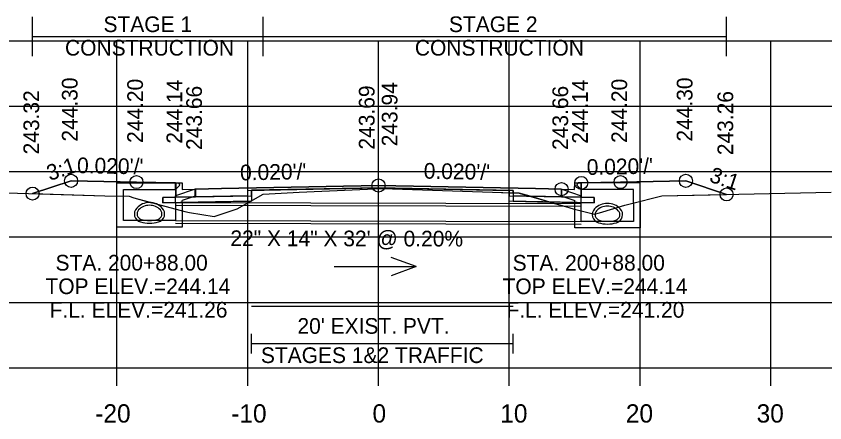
# Model space of a CAD drawing. Extents: x 1369627 to 1374022, y 380035 to 398173.
# Drawn here: x 1372070.8 to 1372132.7, y 380311.9 to 380343 of the extents above; entities that cross this region are included whole.
import ezdxf

# ---------------------------------------------------------------- set-up
doc = ezdxf.new("R2010")
doc.units = 0
for name, color, linetype in [('Default', 7, 'Continuous'), ('R_Alt Surface', 7, 'Continuous'), ('R_Axis', 7, 'Continuous'), ('R_Axis Annot', 7, 'Continuous'), ('R_Drive', 7, 'Continuous'), ('R_Exist Surface', 7, 'Continuous'), ('R_Fin Surface', 7, 'Continuous'), ('R_Grid', 7, 'Continuous'), ('R_MOT', 7, 'Continuous'), ('R_No Plot', 7, 'Continuous'), ('R_Water', 7, 'Continuous'), ('R_Water Annot', 7, 'Continuous'), ('R_Xsect Elev', 7, 'Continuous'), ('R_Xsect Slope', 7, 'Continuous'), ('T_Vehicle Path Rt', 7, 'Continuous')]:
    doc.layers.add(name, color=color, linetype=linetype)

msp = doc.modelspace()

# ---------------------------------------------------------------- linework, layer by layer
at = {"layer": 'Default'}
for p, q in [((1372088.83, 380317.185), (1372088.83, 380318.685)), ((1372108.83, 380317.185), (1372108.83, 380318.685)), ((1372088.83, 380317.935), (1372108.83, 380317.935))]:
    msp.add_line(p, q, dxfattribs=at)
for points in [[(1372083.02, 380330.236), (1372083.52, 380330.236), (1372083.53, 380329.736), (1372084.53, 380329.756), (1372084.53, 380329.169), (1372083.03, 380329.139)], [(1372113.53, 380329.736), (1372113.54, 380330.236), (1372114.04, 380330.236), (1372114.03, 380329.139), (1372112.53, 380329.169), (1372112.53, 380329.756)]]:
    msp.add_lwpolyline(points, close=True, dxfattribs=at)
at = {"layer": 'R_Alt Surface'}
msp.add_lwpolyline([(1372083.03, 380330.237), (1372083.03, 380329.139), (1372084.53, 380329.169), (1372088.83, 380329.255), (1372088.83, 380329.672), (1372098.53, 380329.866), (1372108.83, 380329.66), (1372108.83, 380329.243), (1372112.53, 380329.169), (1372114.03, 380329.139), (1372114.031, 380330.237)], dxfattribs=at)
for points in [[(1372082.03, 380329.119), (1372083.03, 380329.139), (1372084.53, 380329.169), (1372088.83, 380329.255), (1372088.83, 380328.838), (1372082.03, 380328.702)], [(1372115.03, 380329.119), (1372114.03, 380329.139), (1372112.53, 380329.169), (1372108.83, 380329.243), (1372108.83, 380328.826), (1372115.03, 380328.702)]]:
    msp.add_lwpolyline(points, close=True, dxfattribs=at)
at = {"layer": 'R_Axis'}
for p, q in [((1371948.53, 380316.097), (1372248.53, 380316.097)), ((1372078.53, 380314.697), (1372078.53, 380316.097)), ((1372088.53, 380314.697), (1372088.53, 380316.097)), ((1372098.53, 380314.697), (1372098.53, 380316.097)), ((1372108.53, 380314.697), (1372108.53, 380316.097)), ((1372118.53, 380314.697), (1372118.53, 380316.097)), ((1372128.53, 380314.697), (1372128.53, 380316.097))]:
    msp.add_line(p, q, dxfattribs=at)
at = {"layer": 'R_Drive'}
for centre, radius, start, end in [((1372081.02, 380327.378), 1.354, 43.64848, 136.35152), ((1372081.02, 380327.378), 1.146, 43.64848, 136.35152), ((1372080.507, 380327.867), 0.646, 136.35152, 253.95293), ((1372080.507, 380327.867), 0.438, 136.35152, 253.95293), ((1372081.532, 380327.867), 0.438, 286.04707, 43.64848), ((1372081.532, 380327.867), 0.646, 286.04707, 43.64848), ((1372081.02, 380329.648), 2.5, 253.95293, 286.04707), ((1372081.02, 380329.648), 2.292, 253.95293, 286.04707)]:
    msp.add_arc(centre, radius, start, end, dxfattribs=at)
at = {"layer": 'R_Exist Surface'}
msp.add_lwpolyline([(1372066.72, 380329.567), (1372077.594, 380329.259), (1372079.469, 380329.209), (1372079.831, 380329.082), (1372083.728, 380328.047), (1372084.073, 380327.973), (1372085.966, 380327.664), (1372087.719, 380328.242), (1372087.72, 380328.242), (1372087.72, 380328.242), (1372089.72, 380329.369), (1372092.461, 380329.518), (1372098.83, 380329.799), (1372107.261, 380329.519), (1372109.279, 380329.463), (1372112.834, 380328.421), (1372113.154, 380328.32), (1372113.415, 380328.256), (1372115.058, 380327.842), (1372115.442, 380327.94), (1372117.381, 380328.537), (1372117.787, 380328.624), (1372120.189, 380329.257), (1372133.142, 380329.52)], dxfattribs=at)
at = {"layer": 'R_Fin Surface'}
msp.add_lwpolyline([(1372072.078, 380329.415), (1372075.02, 380330.396), (1372080.02, 380330.296), (1372083.02, 380330.236), (1372083.52, 380330.236), (1372083.53, 380329.736), (1372084.53, 380329.756), (1372086.53, 380329.796), (1372098.53, 380330.036), (1372110.53, 380329.796), (1372112.53, 380329.756), (1372113.53, 380329.736), (1372113.54, 380330.236), (1372114.04, 380330.236), (1372117.04, 380330.296), (1372122.04, 380330.396), (1372125.153, 380329.358)], dxfattribs=at)
at = {"layer": 'R_Grid'}
for p, q in [((1371948.53, 380341.097), (1372248.53, 380341.097)), ((1372078.53, 380316.097), (1372078.53, 380341.097)), ((1372088.53, 380316.097), (1372088.53, 380341.097)), ((1372098.53, 380316.097), (1372098.53, 380341.097)), ((1372108.53, 380316.097), (1372108.53, 380341.097)), ((1372118.53, 380316.097), (1372118.53, 380341.097)), ((1372128.53, 380316.097), (1372128.53, 380341.097)), ((1371948.53, 380336.097), (1372248.53, 380336.097)), ((1371948.53, 380331.097), (1372248.53, 380331.097)), ((1371948.53, 380326.097), (1372248.53, 380326.097)), ((1371948.53, 380321.097), (1372248.53, 380321.097)), ((1371948.53, 380316.097), (1372248.53, 380316.097))]:
    msp.add_line(p, q, dxfattribs=at)
at = {"layer": 'R_MOT'}
for p, q in [((1372072.078, 380339.938), (1372072.078, 380342.938)), ((1372089.72, 380339.938), (1372089.72, 380342.938)), ((1372125.153, 380339.938), (1372125.153, 380342.938)), ((1372072.078, 380341.438), (1372125.153, 380341.438))]:
    msp.add_line(p, q, dxfattribs=at)
at = {"layer": 'R_No Plot'}
for p, q in [((1372083.02, 380328.732), (1372114.04, 380328.67)), ((1372083.02, 380327.148), (1372114.04, 380327.086))]:
    msp.add_line(p, q, dxfattribs=at)
for points in [[(1372083.02, 380330.236), (1372083.03, 380329.139), (1372084.53, 380329.169), (1372088.53, 380329.249), (1372088.53, 380329.666), (1372098.53, 380329.866), (1372108.53, 380329.666), (1372108.53, 380329.249), (1372112.53, 380329.169), (1372114.03, 380329.139), (1372114.04, 380330.236)], [(1372088.83, 380320.799), (1372108.83, 380320.799)]]:
    msp.add_lwpolyline(points, dxfattribs=at)
for points in [[(1372098.53, 380330.036), (1372086.53, 380329.796), (1372084.53, 380329.756), (1372084.53, 380329.169), (1372088.53, 380329.249), (1372088.53, 380329.666), (1372098.53, 380329.866), (1372108.53, 380329.666), (1372108.53, 380329.249), (1372112.53, 380329.169), (1372112.53, 380329.756), (1372110.53, 380329.796)], [(1372088.53, 380329.249), (1372084.53, 380329.169), (1372083.03, 380329.139), (1372082.03, 380329.119), (1372082.03, 380328.702), (1372088.53, 380328.832)], [(1372108.53, 380329.249), (1372112.53, 380329.169), (1372114.03, 380329.139), (1372115.03, 380329.119), (1372115.03, 380328.702), (1372108.53, 380328.832)]]:
    msp.add_lwpolyline(points, close=True, dxfattribs=at)
for centre in [(1372075.02, 380330.396), (1372080.02, 380330.296), (1372098.53, 380330.036), (1372114.04, 380330.236), (1372117.04, 380330.296), (1372122.04, 380330.396), (1372072.078, 380329.415), (1372112.53, 380329.756), (1372125.153, 380329.358)]:
    msp.add_circle(centre, 0.5, dxfattribs=at)
at = {"layer": 'R_Water'}
for p, q in [((1372078.52, 380330.237), (1372083.27, 380330.237)), ((1372078.52, 380328.737), (1372078.52, 380330.237)), ((1372079.02, 380328.737), (1372079.02, 380329.737)), ((1372079.02, 380329.737), (1372083.02, 380329.737)), ((1372083.352, 380330.072), (1372083.02, 380329.737)), ((1372084.52, 380329.757), (1372083.02, 380329.237)), ((1372083.352, 380330.072), (1372083.27, 380330.237)), ((1372112.54, 380329.757), (1372114.04, 380329.237)), ((1372113.707, 380330.072), (1372113.79, 380330.237)), ((1372113.707, 380330.072), (1372114.04, 380329.737)), ((1372118.54, 380330.237), (1372113.79, 380330.237)), ((1372118.04, 380329.737), (1372114.04, 380329.737)), ((1372118.04, 380328.737), (1372118.04, 380329.737)), ((1372118.54, 380328.737), (1372118.54, 380330.237)), ((1372083.02, 380328.737), (1372083.02, 380329.237)), ((1372084.52, 380329.228), (1372083.52, 380328.881)), ((1372112.54, 380329.228), (1372113.54, 380328.881)), ((1372114.04, 380328.737), (1372114.04, 380329.237)), ((1372083.02, 380328.523), (1372114.04, 380328.461)), ((1372083.52, 380328.737), (1372083.52, 380328.881)), ((1372113.54, 380328.737), (1372113.54, 380328.881)), ((1372083.02, 380327.357), (1372114.04, 380327.295))]:
    msp.add_line(p, q, dxfattribs=at)
for points in [[(1372084.52, 380329.228), (1372084.52, 380329.757)], [(1372112.54, 380329.228), (1372112.54, 380329.757)], [(1372083.52, 380328.737), (1372083.52, 380326.857), (1372081.02, 380326.857), (1372078.52, 380326.857), (1372078.52, 380328.737)], [(1372083.02, 380328.737), (1372083.02, 380327.357), (1372081.02, 380327.357), (1372079.02, 380327.357), (1372079.02, 380328.737)], [(1372118.54, 380328.737), (1372118.54, 380326.795), (1372116.04, 380326.795), (1372113.54, 380326.795), (1372113.54, 380328.737)], [(1372118.04, 380328.737), (1372118.04, 380327.295), (1372116.04, 380327.295), (1372114.04, 380327.295), (1372114.04, 380328.737)]]:
    msp.add_lwpolyline(points, dxfattribs=at)
for centre, radius, start, end in [((1372116.04, 380327.318), 1.354, 43.64848, 136.35152), ((1372116.04, 380327.318), 1.354, 43.64848, 136.35152), ((1372116.04, 380327.318), 1.146, 43.64848, 136.35152), ((1372116.04, 380327.318), 1.146, 43.64848, 136.35152), ((1372115.527, 380327.807), 0.646, 136.35152, 253.95293), ((1372115.527, 380327.807), 0.646, 136.35152, 253.95293), ((1372115.527, 380327.807), 0.438, 136.35152, 253.95293), ((1372115.527, 380327.807), 0.438, 136.35152, 253.95293), ((1372116.552, 380327.807), 0.438, 286.04707, 43.64848), ((1372116.552, 380327.807), 0.438, 286.04707, 43.64848), ((1372116.552, 380327.807), 0.646, 286.04707, 43.64848), ((1372116.552, 380327.807), 0.646, 286.04707, 43.64848), ((1372116.04, 380329.588), 2.292, 253.95293, 286.04707), ((1372116.04, 380329.588), 2.292, 253.95293, 286.04707), ((1372116.04, 380329.588), 2.5, 253.95293, 286.04707), ((1372116.04, 380329.588), 2.5, 253.95293, 286.04707)]:
    msp.add_arc(centre, radius, start, end, dxfattribs=at)
at = {"layer": 'R_Water Annot'}
for p, q in [((1372101.414, 380323.834), (1372099.49, 380324.534)), ((1372095.129, 380323.834), (1372101.414, 380323.834)), ((1372101.414, 380323.834), (1372099.49, 380323.134))]:
    msp.add_line(p, q, dxfattribs=at)
at = {"layer": 'R_Xsect Elev'}
msp.add_line((1372098.53, 380329.785), (1372098.53, 380339.785), dxfattribs=at)
at = {"layer": 'T_Vehicle Path Rt'}
for p, q in [((1372083.03, 380329.139), (1372083.02, 380330.236)), ((1372114.04, 380330.236), (1372114.03, 380329.139)), ((1372088.83, 380329.255), (1372088.83, 380328.868)), ((1372108.83, 380329.476), (1372108.83, 380329.66)), ((1372108.83, 380329.476), (1372108.83, 380329.243)), ((1372108.83, 380329.243), (1372110.118, 380329.217)), ((1372110.118, 380329.217), (1372108.83, 380329.243)), ((1372111.643, 380328.77), (1372110.118, 380329.217)), ((1372088.83, 380328.868), (1372088.776, 380328.837)), ((1372088.776, 380328.837), (1372088.83, 380328.838)), ((1372088.83, 380328.838), (1372088.83, 380328.868)), ((1372111.644, 380328.77), (1372112.834, 380328.421))]:
    msp.add_line(p, q, dxfattribs=at)
for points in [[(1372083.02, 380330.236), (1372080.02, 380330.296), (1372075.02, 380330.396), (1372072.078, 380329.415)], [(1372125.153, 380329.358), (1372122.04, 380330.396), (1372117.04, 380330.296), (1372114.04, 380330.236)], [(1372108.83, 380329.66), (1372098.53, 380329.866), (1372088.83, 380329.672), (1372088.83, 380329.255)], [(1372088.83, 380328.868), (1372089.72, 380329.369), (1372092.461, 380329.518), (1372098.83, 380329.799), (1372107.261, 380329.519), (1372108.83, 380329.476)], [(1372072.078, 380329.415), (1372077.594, 380329.259), (1372079.469, 380329.209), (1372079.831, 380329.082), (1372081.193, 380328.721)], [(1372088.776, 380328.837), (1372082.03, 380328.702), (1372082.03, 380329.119), (1372083.03, 380329.139)], [(1372110.118, 380329.217), (1372109.279, 380329.463), (1372108.83, 380329.476)], [(1372108.83, 380329.243), (1372108.83, 380328.826), (1372111.643, 380328.77)], [(1372114.03, 380329.139), (1372115.03, 380329.119), (1372115.03, 380328.702), (1372111.644, 380328.77)], [(1372112.834, 380328.421), (1372113.154, 380328.32), (1372113.415, 380328.256), (1372115.058, 380327.842), (1372115.442, 380327.94), (1372117.381, 380328.537), (1372117.787, 380328.624), (1372120.189, 380329.257), (1372125.153, 380329.358)], [(1372081.536, 380328.629), (1372083.728, 380328.047), (1372084.073, 380327.973), (1372085.966, 380327.664), (1372087.719, 380328.242), (1372088.776, 380328.837)]]:
    msp.add_lwpolyline(points, dxfattribs=at)
msp.add_arc((1372081.02, 380327.378), 1.354, 67.57515, 82.67195, dxfattribs=at)

# ---------------------------------------------------------------- texts
at = {"layer": 'R_Axis Annot'}
for s, height, p in [("20' EXIST. PVT.", 1.2, (1372092.334, 380318.692)), ('STAGES 1&2 TRAFFIC', 1.2, (1372089.538, 380316.453)), ('-20', 1.4, (1372076.871, 380311.897)), ('-10', 1.4, (1372087.268, 380311.897)), ('0', 1.4, (1372098.072, 380311.897)), ('10', 1.4, (1372107.841, 380311.897)), ('20', 1.4, (1372117.444, 380311.897)), ('30', 1.4, (1372127.444, 380311.897))]:
    msp.add_text(s, height=height, dxfattribs=at).set_placement(p)
at = {"layer": 'R_MOT'}
for s, p in [('STAGE 1', (1372077.501, 380341.777)), ('STAGE 2', (1372103.916, 380341.777)), ('CONSTRUCTION', (1372074.558, 380339.977)), ('CONSTRUCTION', (1372101.313, 380339.977))]:
    msp.add_text(s, height=1.2, dxfattribs=at).set_placement(p)
at = {"layer": 'R_Water Annot'}
msp.add_text('22" X 14" X 32\' @ 0.20%', height=1.2, rotation=359.88541, dxfattribs=at).set_placement((1372087.204, 380325.404))
for s, p in [('STA. 200+88.00', (1372073.833, 380323.528)), ('STA. 200+88.00', (1372108.788, 380323.523)), ('TOP ELEV.=244.14', (1372073.063, 380321.728)), ('TOP ELEV.=244.14', (1372108.018, 380321.723)), ('F.L. ELEV.=241.26', (1372073.379, 380319.928)), ('F.L. ELEV.=241.20', (1372108.316, 380319.923))]:
    msp.add_text(s, height=1.2, dxfattribs=at).set_placement(p)
at = {"layer": 'R_Xsect Elev'}
for s, p in [('244.30', (1372075.52, 380333.396)), ('244.20', (1372080.52, 380333.296)), ('244.14', (1372083.52, 380333.236)), ('243.94', (1372099.981, 380333.036)), ('244.14', (1372114.54, 380333.236)), ('244.20', (1372117.54, 380333.296)), ('244.30', (1372122.54, 380333.396)), ('243.32', (1372072.578, 380332.415)), ('243.66', (1372085.03, 380332.756)), ('243.69', (1372098.23, 380332.785)), ('243.66', (1372113.03, 380332.756)), ('243.26', (1372125.653, 380332.358))]:
    msp.add_text(s, height=1.2, rotation=90, dxfattribs=at).set_placement(p)
at = {"layer": 'R_Xsect Slope'}
for s, rotation, p in [("0.020'/'", 358.85424, (1372075.47, 380330.987)), ("0.020'/'", 1.14576, (1372114.466, 380330.844)), ('3:1', 18.43323, (1372073.391, 380330.38)), ("0.020'/'", 1.14576, (1372087.956, 380330.424)), ("0.020'/'", 358.85424, (1372101.98, 380330.567)), ('3:1', 341.56677, (1372123.755, 380330.351))]:
    msp.add_text(s, height=1.2, rotation=rotation, dxfattribs=at).set_placement(p)

doc.saveas('drawing.dxf')
